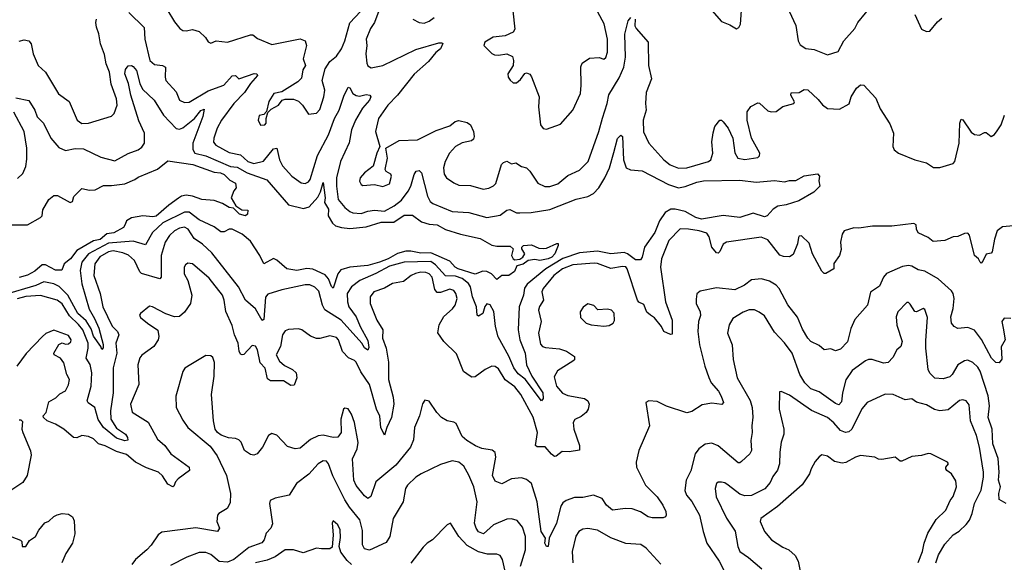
# Model space of a CAD drawing. Extents: x 1678431 to 1860718, y 384618 to 522882.
# Tile 336 of 473: x 1768519 to 1774475, y 511989 to 515272. Entities that reach past the tile are written whole.
import ezdxf

# ---------------------------------------------------------------- set-up
doc = ezdxf.new("R2010")
doc.units = 0

msp = doc.modelspace()

# ---------------------------------------------------------------- linework, layer by layer
at = {"layer": '0CON10XD'}
for points in [[(1769408, 515335), (1769455, 515260), (1769488.3, 515218.3), (1769505, 515206.7), (1769525, 515203.8), (1769565, 515212), (1769605, 515200), (1769643.8, 515165), (1769658.3, 515138.3), (1769675, 515130), (1769706.4, 515143.6), (1769775, 515136.2), (1769915, 515180.8), (1769929.4, 515179.4), (1769958.3, 515158.3), (1770045, 515122.2), (1770215, 515156.2), (1770245.5, 515145), (1770254.6, 515115.4), (1770234.3, 515035), (1770247.5, 514995), (1770231.7, 514968.3), (1770222.7, 514917.3), (1770201.2, 514895), (1770105, 514836), (1770056.7, 514825), (1770025, 514777.5), (1770012.5, 514717.5), (1769995, 514697.5), (1769967, 514693), (1769962, 514665), (1769975, 514634), (1770002.5, 514635), (1770010, 514645), (1770010, 514675), (1770020, 514710), (1770039.5, 514730.5), (1770083.8, 514755), (1770105.9, 514784.1), (1770125, 514792), (1770175, 514791.1), (1770205, 514778.1), (1770230, 514755), (1770265, 514700), (1770314.4, 514705.6), (1770335, 514728.8), (1770358.5, 514805), (1770364.3, 514845), (1770348.8, 514905), (1770365.9, 514974.1), (1770395, 515018.8), (1770435, 515051.4), (1770464.7, 515095.3), (1770486.4, 515145), (1770515, 515253.1), (1770645, 515389.5)], [(1772705, 515326.7), (1772765, 515261.2), (1772815, 515240.8), (1772855, 515216.2), (1772870, 515225), (1772878.8, 515245), (1772890, 515385)], [(1773173.1, 515323.1), (1773215, 515236.7), (1773228, 515145), (1773240.5, 515120.5), (1773275, 515098), (1773325, 515091.4), (1773405, 515059.2), (1773470.2, 515079.8), (1773505.5, 515145), (1773571, 515219), (1773589.6, 515255), (1773681.2, 515368.8)], [(1769178.7, 515315), (1769272.3, 515225), (1769275.8, 515155), (1769305.4, 515025), (1769335, 515000.7), (1769382.5, 514995), (1769401.2, 514985), (1769398.5, 514925), (1769403.8, 514905), (1769465.6, 514835), (1769485.5, 514785.5), (1769515, 514771.1), (1769545, 514773.5), (1769659.2, 514840.8), (1769753.4, 514876.6), (1769805, 514932.5), (1769823.5, 514933.5), (1769845, 514914.5), (1769897.5, 514932.5), (1769936.9, 514946.9), (1769953.3, 514945), (1769957.1, 514935), (1769914.5, 514885.5), (1769879.2, 514830.8), (1769814, 514765), (1769739.6, 514665), (1769713.2, 514615), (1769692.7, 514555), (1769691.7, 514531.7), (1769705, 514512.9), (1769785, 514469.1), (1769855, 514455.3), (1769899.6, 514415), (1769935, 514401.7), (1769994.3, 514415.7), (1770055, 514490.4), (1770075, 514494.3), (1770090.5, 514425), (1770108.5, 514388.5), (1770165, 514325.8), (1770221.2, 514285), (1770245, 514280), (1770265, 514290.6), (1770276.2, 514305), (1770319.4, 514450.6), (1770387.5, 514575), (1770423.8, 514675), (1770452, 514725), (1770479.9, 514810.1), (1770505, 514863.3), (1770515, 514858.8), (1770535, 514825.8), (1770555, 514812.9), (1770575, 514809.4), (1770615, 514819.1), (1770636.3, 514816.3), (1770642.2, 514805), (1770635.3, 514785), (1770592.5, 514737.5), (1770550.3, 514665), (1770526.4, 514605), (1770512.3, 514527.7), (1770458.8, 514415), (1770435.2, 514315), (1770434.8, 514265), (1770446, 514185), (1770485, 514136.2), (1770515, 514111.1), (1770535, 514102.9), (1770585, 514098.6), (1770625, 514114.2), (1770665, 514120.2), (1770725, 514113.1), (1770785, 514145.8), (1770829.2, 514180.8), (1770869.2, 514235), (1770884.7, 514265), (1770905, 514335.7), (1770918.1, 514355), (1770935, 514360), (1770949.2, 514345), (1770986.2, 514205), (1771002.7, 514172.7), (1771018.9, 514158.9), (1771135, 514111.6), (1771235, 514106), (1771345, 514074.7), (1771425, 514088.8), (1771465, 514119.2), (1771483.9, 514123.9), (1771525, 514104.3), (1771545, 514102.9), (1771613.8, 514106.2), (1771725, 514123.9), (1771885, 514186.2), (1771955, 514201.6), (1771989.1, 514220.9), (1772021.8, 514255), (1772058.6, 514315), (1772086.5, 514375), (1772112.1, 514467.9), (1772135, 514552.5), (1772155, 514574), (1772165.5, 514565), (1772170.8, 514425), (1772188.5, 514375), (1772213.5, 514363.5), (1772285, 514358.2), (1772443.5, 514275), (1772505, 514255.2), (1772545, 514261.9), (1772615, 514289.7), (1772655, 514297.3), (1772875, 514300.4), (1772975, 514288.2), (1773085, 514299.2), (1773145, 514290), (1773175, 514298.8), (1773215, 514300), (1773265, 514326.9), (1773345, 514338.8), (1773356.7, 514325), (1773353.9, 514296.1), (1773360, 514265), (1773322.1, 514227.9), (1773233, 514177), (1773155, 514151.4), (1773105, 514142.9), (1773077.5, 514125), (1773041.2, 514085), (1773025, 514079.4), (1772955, 514102), (1772875, 514075.8), (1772775, 514086.5), (1772644.1, 514065.9), (1772608.5, 514075), (1772545, 514110.9), (1772485, 514125.3), (1772458, 514125), (1772423.9, 514105), (1772389.1, 514055), (1772361.6, 513985), (1772299.6, 513895), (1772284.7, 513835), (1772275, 513818.5), (1772245, 513819.7), (1772195.2, 513855.2), (1772175, 513862.5), (1772095, 513854.8), (1772015, 513870.5), (1771905, 513862.1), (1771805, 513826.9), (1771702.7, 513765), (1771587.9, 513672.1), (1771573.3, 513646.7), (1771567.6, 513605), (1771541.3, 513535), (1771534.8, 513395), (1771544.8, 513334.8), (1771577.2, 513255), (1771584.7, 513184.7), (1771616.9, 513115), (1771684.5, 513015), (1771685, 512980), (1771675, 512966.7), (1771576.9, 513096.9), (1771535, 513128.9), (1771508, 513165), (1771477, 513237), (1771413.3, 513353.3), (1771397.6, 513415), (1771386.7, 513506.7), (1771365, 513547.1), (1771345, 513552.5), (1771333, 513537), (1771320, 513495), (1771295, 513477.5), (1771286, 513485), (1771282.5, 513535), (1771259, 513595), (1771246.8, 513655), (1771234.8, 513675), (1771195.3, 513705.3), (1771155, 513719.7), (1771095, 513721.6), (1771035, 513789.8), (1771005, 513808.6), (1770845, 513805.6), (1770755, 513779.8), (1770673.7, 513736.3), (1770575.5, 513695), (1770525.4, 513655), (1770500, 513615), (1770501.4, 513565), (1770510.5, 513535), (1770555, 513473.2), (1770577.8, 513415), (1770625, 513330.6), (1770631.8, 513288.2), (1770625, 513271.5), (1770605, 513286.1), (1770587.9, 513315), (1770464.4, 513455), (1770365, 513516.5), (1770350.6, 513545), (1770329, 513629), (1770305, 513653.9), (1770275, 513667.1), (1770245, 513668.2), (1770105, 513637.9), (1770019.3, 513610.7), (1770005, 513592.5), (1769995, 513457.5), (1769985, 513452.9), (1769945, 513522.3), (1769885, 513574.4), (1769842.7, 513655), (1769681, 513861), (1769625, 513913.3), (1769575, 513947.6), (1769537.2, 514005), (1769515, 514016.4), (1769485, 514011.1), (1769455, 513994), (1769425, 513966.2), (1769399.1, 513925), (1769374.2, 513845), (1769375.4, 513714.6), (1769366.2, 513703.8), (1769255, 513737.3), (1769245, 513745.7), (1769213.2, 513815), (1769178, 513848), (1769141.8, 513861.8), (1769085, 513872.6), (1769055, 513866.7), (1769003.4, 513836.6), (1768972.6, 513795), (1768967.9, 513725), (1769005.7, 513615.7), (1769020.8, 513535), (1769078.7, 513418.7), (1769110.4, 513385), (1769119.3, 513365), (1769099.4, 513315), (1769106.7, 513255), (1769084.5, 513165), (1769083.7, 513015), (1769067.5, 512905), (1769070.9, 512855), (1769105, 512801.4), (1769158.7, 512765), (1769170.8, 512745), (1769172.3, 512727.7), (1769155, 512724.8), (1769105, 512739.4), (1769026.2, 512805), (1768993.7, 512853.7), (1768973.2, 512925), (1768933.1, 512953.1), (1768927.1, 512965), (1768950.4, 513055), (1768954.4, 513135), (1768945.6, 513185.6), (1768921.5, 513225), (1768933.3, 513285), (1768932.3, 513315), (1768900.9, 513395), (1768875, 513428.4), (1768820.4, 513480.4), (1768775, 513552.8), (1768745, 513575.3), (1768645, 513602.5), (1768555, 513596.6), (1768502.9, 513582.9)], [(1770690.5, 515325), (1770664.6, 515255), (1770641, 515219), (1770614.4, 515155), (1770619.7, 515115), (1770613.1, 515065), (1770619.2, 515009.2), (1770625, 514992.5), (1770645, 514980), (1770715, 514993.9), (1770915, 515091.4), (1771055, 515132.9), (1771072.9, 515132.9), (1771077.6, 515127.6), (1771065.2, 515094.8), (1771035.8, 515074.2), (1770991.9, 515018.1), (1770905, 514941.5), (1770804.8, 514815.2), (1770746.5, 514755), (1770688.5, 514675), (1770671.5, 514595), (1770698, 514505), (1770680, 514465), (1770657.5, 514385), (1770604.2, 514345), (1770577.5, 514315), (1770574.3, 514295), (1770585, 514274), (1770595, 514269.2), (1770665.8, 514274.2), (1770715, 514262.9), (1770755, 514279.2), (1770768.8, 514325), (1770765, 514336.7), (1770735, 514353.3), (1770730, 514365), (1770744.4, 514435), (1770733.8, 514495), (1770815, 514541.4), (1770925, 514544.5), (1771038.1, 514601.9), (1771121.2, 514628.8), (1771153.1, 514656.9), (1771175, 514662.3), (1771225, 514650), (1771245.6, 514635), (1771264.4, 514595), (1771268.5, 514565), (1771265, 514550), (1771251.1, 514538.9), (1771195, 514527.3), (1771155, 514505.5), (1771119.6, 514465), (1771093.2, 514415), (1771081.8, 514375), (1771087.2, 514337.2), (1771100.8, 514315), (1771144.7, 514284.7), (1771175, 514271.8), (1771245, 514268.7), (1771323.4, 514246.6), (1771356.8, 514253.2), (1771385, 514266.9), (1771398.8, 514281.2), (1771434, 514395), (1771445, 514408.8), (1771465, 514415.8), (1771495, 514400), (1771520, 514405), (1771554.4, 514384.4), (1771585, 514375.8), (1771605.4, 514355.4), (1771653.8, 514283.8), (1771695, 514263.6), (1771725, 514262.9), (1771775, 514279.4), (1771835, 514329.2), (1771905, 514360.6), (1771958.5, 514415), (1772022.9, 514595), (1772044.2, 514675.8), (1772072.7, 514765), (1772082.6, 514817.4), (1772145, 514920), (1772174.2, 514985), (1772183.2, 515045), (1772178.9, 515185), (1772198.9, 515265), (1772215, 515284.4)], [(1771502, 515325), (1771513.3, 515215), (1771505, 515197.5), (1771455.6, 515174.4), (1771383.2, 515166.8), (1771333.3, 515135), (1771326.7, 515115), (1771375, 515068), (1771390.3, 515060.3), (1771415, 515056.7), (1771465.8, 515065.8), (1771499.1, 515049.1), (1771507.1, 515025), (1771504.2, 514995.8), (1771471.4, 514945), (1771472.9, 514925), (1771485, 514906), (1771505, 514890.8), (1771525, 514890.8), (1771549.3, 514910.7), (1771574.1, 514945.9), (1771585, 514950), (1771605, 514943.3), (1771615, 514926.7), (1771660.5, 514805), (1771658.2, 514745), (1771670, 514635), (1771685, 514612.9), (1771705, 514609.2), (1771789.5, 514640.5), (1771865.7, 514725), (1771911.2, 514825), (1771916.1, 514875), (1771912.6, 514987.4), (1771920.6, 515009.4), (1771965, 515038.6), (1772024.1, 515044.1), (1772052.3, 515032.3), (1772065, 515042.5), (1772073.9, 515076.1), (1772074.5, 515155), (1772055, 515246.7), (1772016.8, 515316.8)], [(1773935, 515303.3), (1773974.1, 515214.1), (1774005, 515200), (1774025, 515203.3), (1774070.5, 515259.5), (1774097.9, 515282.1)], [(1768515, 515141.9), (1768545, 515150), (1768575, 515143.8), (1768588, 515125), (1768599.4, 515065), (1768630.6, 514995), (1768675, 514954), (1768753.8, 514823.8), (1768817.2, 514777.2), (1768866.2, 514665), (1768894.4, 514644.4), (1768935, 514645.6), (1769075, 514688), (1769090, 514705), (1769108.9, 514755), (1769105, 514793.3), (1769072.5, 514882.5), (1769061.2, 514955), (1769041.6, 515005), (1769031.7, 515061.7), (1769006.7, 515125), (1768997.4, 515187.4), (1768982.5, 515227.5), (1768978.5, 515255), (1768984.4, 515275)], [(1770896.7, 515275), (1770935.7, 515255.7), (1770965, 515251.9), (1770995, 515263.1), (1771025.7, 515285)], [(1772241.5, 515275), (1772241.1, 515235), (1772248.7, 515218.7), (1772320.4, 515135), (1772321.8, 514995), (1772340.9, 514915), (1772308.3, 514831.7), (1772304.6, 514765), (1772309.4, 514725), (1772290.4, 514665), (1772292.5, 514592.5), (1772325, 514524.2), (1772414.7, 514424.7), (1772454.3, 514394.3), (1772503.7, 514373.7), (1772555.3, 514374.7), (1772685, 514413.6), (1772698.9, 514425), (1772712.2, 514465), (1772706.7, 514533.3), (1772713.3, 514586.7), (1772725, 514626.7), (1772755, 514663.3), (1772765, 514663.3), (1772775, 514653.8), (1772804.2, 514615), (1772833.3, 514555), (1772845.5, 514465.5), (1772864, 514435), (1772905, 514426.5), (1772985, 514439.2), (1772995, 514447.5), (1772995.5, 514465), (1772946.1, 514556.1), (1772920, 514665), (1772918.8, 514715), (1772942.3, 514747.7), (1772985, 514768.8), (1772995, 514766.2), (1773045, 514720), (1773065, 514714.2), (1773095, 514716), (1773135, 514746.2), (1773202.5, 514765), (1773206.7, 514775), (1773183.8, 514815), (1773185, 514830), (1773235, 514831.2), (1773265, 514850), (1773286.8, 514846.8), (1773348.7, 514788.7), (1773375, 514757.5), (1773405, 514734.2), (1773478.8, 514731.2), (1773537.6, 514762.4), (1773548.9, 514805), (1773581.7, 514858.3), (1773605, 514877.1), (1773625, 514876), (1773697.5, 514797.5), (1773725, 514732.5), (1773782.7, 514642.7), (1773804, 514585), (1773801.2, 514505), (1773810, 514485), (1773835, 514464), (1773934, 514424), (1774005, 514405.8), (1774047.6, 514377.6), (1774085, 514377.5), (1774165, 514402.2), (1774176, 514414), (1774202.8, 514525), (1774205.8, 514645), (1774215, 514670), (1774225, 514666.7), (1774275, 514591.2), (1774295, 514578), (1774325, 514573.8), (1774355, 514590), (1774365, 514588.8), (1774395, 514566), (1774415, 514578.1), (1774431.3, 514598.7), (1774456.4, 514635), (1774476.2, 514693.8)], [(1768495, 514799.2), (1768575, 514784), (1768610, 514725), (1768624.2, 514684.2), (1768662.5, 514645), (1768706.8, 514555), (1768755, 514498.2), (1768795, 514480.4), (1768855, 514492.1), (1768905, 514490.3), (1769010.2, 514440.2), (1769095, 514417.9), (1769175, 514462.2), (1769234.6, 514485.4), (1769258.3, 514501.7), (1769274.6, 514525.4), (1769273.9, 514585), (1769240.1, 514660.1), (1769190.4, 514815), (1769176.8, 514886.8), (1769155.3, 514945), (1769158.6, 514971.4), (1769175, 514992.5), (1769195, 514995.6), (1769205, 514989.4), (1769224.6, 514965), (1769246.2, 514886.2), (1769261.5, 514851.5), (1769332.5, 514785), (1769388.2, 514695), (1769465.6, 514614.4), (1769485, 514610.4), (1769505, 514618.5), (1769576.5, 514673.5), (1769615, 514723.2), (1769635, 514731.2), (1769626.5, 514686.5), (1769565.7, 514525.7), (1769565.6, 514485.6), (1769577.7, 514465), (1769645, 514449), (1769795, 514383.6), (1769835, 514379), (1769895, 514344.5), (1770013.8, 514303.8), (1770145, 514152), (1770235, 514130), (1770269.9, 514140.1), (1770322.8, 514197.2), (1770339.1, 514230.9), (1770355, 514287.5), (1770366.5, 514195), (1770363.6, 514165), (1770387.7, 514125), (1770384, 514085), (1770410.3, 514040.3), (1770430, 514025), (1770465, 514014.4), (1770515, 514009.6), (1770615, 514019.3), (1770705, 514047.2), (1770782.6, 514047.4), (1770845, 514088.4), (1770895, 514088.9), (1770949.3, 514049.3), (1770995, 514034.1), (1771045, 514030.3), (1771095, 514002.5), (1771185, 513973.6), (1771305, 513948.5), (1771375, 513908.6), (1771405, 513902.5), (1771485, 513902.2), (1771504.2, 513885), (1771498.5, 513861.5), (1771494.6, 513844.6), (1771505, 513824.4), (1771515, 513820), (1771545, 513823.6), (1771562.5, 513835), (1771574.2, 513855), (1771556.7, 513885), (1771556.7, 513895), (1771567.5, 513905), (1771615, 513910), (1771659.2, 513889.2), (1771686.8, 513886.8), (1771705, 513889.5), (1771768.5, 513918.5), (1771776.9, 513916.9), (1771775.6, 513905.6), (1771756.1, 513855), (1771737.9, 513835), (1771715, 513824.2), (1771665.6, 513815.6), (1771635, 513820.4), (1771595, 513814.5), (1771565, 513793.1), (1771526.4, 513783.6), (1771511.3, 513748.7), (1771478.8, 513725), (1771435, 513724.2), (1771405, 513700), (1771373.3, 513735), (1771345, 513748.9), (1771320.1, 513749.9), (1771275, 513731.4), (1771171.5, 513765), (1771153.5, 513775), (1771121.7, 513811.7), (1771005, 513861.8), (1770945, 513860.3), (1770885, 513872.1), (1770855, 513870.9), (1770805, 513857), (1770747.4, 513825), (1770695, 513804.4), (1770625, 513784.5), (1770515, 513774.7), (1770462.4, 513757.6), (1770442.4, 513735), (1770415, 513646.7), (1770405, 513658), (1770387.5, 513705), (1770367.5, 513727.5), (1770291.8, 513761.8), (1770255, 513767.6), (1770195, 513753.8), (1770135, 513765.5), (1770075, 513817.8), (1770055, 513826.9), (1769995, 513795.7), (1769971.3, 513845), (1769915, 513931.8), (1769865, 513973.4), (1769805, 514004.1), (1769785, 514004.6), (1769755, 513987.5), (1769735, 513988.9), (1769695, 514018.1), (1769605, 514061.8), (1769545, 514108.2), (1769515, 514108.4), (1769385, 514043.9), (1769322.4, 513985), (1769280, 513910), (1769205, 513932.7), (1769055, 513919.8), (1768934.3, 513855.7), (1768895.4, 513804.6), (1768883.6, 513753.6), (1768894.2, 513674.2), (1768939.6, 513519.6), (1768971.8, 513465), (1768997.3, 513405), (1769023.6, 513306.4), (1769023.6, 513286.4), (1769015, 513277.5), (1769009.4, 513295), (1768965, 513356.8), (1768950.7, 513400.7), (1768920.6, 513450.6), (1768870.5, 513495), (1768809.7, 513605), (1768758.3, 513658.3), (1768725, 513673.5), (1768665, 513685.2), (1768616.5, 513663.5), (1768425, 513607.8)], [(1768505, 514312), (1768538.1, 514341.9), (1768555.3, 514384.7), (1768562.2, 514427.8), (1768562.2, 514495), (1768546.2, 514595), (1768482.3, 514712.3)], [(1768465, 514031.2), (1768565, 514030.8), (1768645, 514075.5), (1768654.5, 514085), (1768659.1, 514120.9), (1768695, 514184), (1768725, 514208), (1768747.3, 514207.3), (1768825, 514166), (1768837.8, 514172.2), (1768847.1, 514202.9), (1768895, 514250), (1768941.2, 514241.2), (1768975, 514241.9), (1769025, 514268.9), (1769075, 514268.2), (1769155, 514279.6), (1769215, 514304.3), (1769235, 514319.2), (1769352.9, 514367.1), (1769415, 514418.8), (1769566.2, 514395), (1769695, 514350), (1769733.3, 514345), (1769755.8, 514335), (1769790.8, 514300.8), (1769825, 514282.5), (1769827.5, 514255), (1769813.3, 514236.7), (1769797.5, 514195), (1769826.2, 514146.2), (1769861.7, 514121.7), (1769898.8, 514118.8), (1769896, 514095), (1769885, 514086), (1769847.5, 514095), (1769811.2, 514131.2), (1769785, 514135.7), (1769745, 514160.8), (1769695, 514178), (1769620, 514185), (1769564.6, 514204.6), (1769525, 514211.1), (1769496.7, 514203.3), (1769478.7, 514191.3), (1769420.6, 514149.4), (1769345, 514082.4), (1769325, 514078.5), (1769264.4, 514085.6), (1769195.9, 514074.1), (1769164.3, 514055), (1769156.3, 514033.7), (1769147.1, 514015), (1769088.4, 513981.6), (1769045, 513975.6), (1769005, 513941.7), (1768965, 513933.2), (1768864.6, 513875.4), (1768826, 513825), (1768788.1, 513795), (1768773.1, 513756.9), (1768735, 513756.4), (1768675, 513789.6), (1768655, 513789.6), (1768609.7, 513750.3), (1768565, 513726.3), (1768515, 513712.3)], [(1774575, 514028.2), (1774465, 514018.2), (1774433.1, 513995), (1774415.3, 513944.7), (1774402.2, 513867.8), (1774395, 513860), (1774365, 513852.5), (1774345, 513811.2), (1774335, 513798.8), (1774328.8, 513805), (1774320, 513825), (1774294.6, 513845), (1774265, 513967.5), (1774255, 513980), (1774235, 513978.8), (1774195, 513960), (1774165, 513957.5), (1774115, 513936.9), (1774045, 513930), (1774013.8, 513955), (1773955, 513981.4), (1773943.9, 514003.9), (1773941.3, 514031.3), (1773928, 514038), (1773795, 514021.8), (1773677.6, 514022.4), (1773595, 514010), (1773565, 514011.9), (1773506, 513995), (1773494.4, 513975), (1773484.5, 513925.5), (1773488.7, 513881.3), (1773478.6, 513845), (1773445, 513797.5), (1773443.8, 513765), (1773395, 513736.7), (1773385, 513736.2), (1773370.7, 513750.7), (1773314.4, 513855), (1773295, 513920), (1773247.5, 513965), (1773235, 513962.5), (1773230, 513955), (1773224.3, 513915), (1773198.8, 513851.2), (1773175, 513837.5), (1773138.5, 513838.5), (1773118.2, 513848.2), (1773045, 513940.6), (1773005, 513955.5), (1772793.8, 513925), (1772775, 513914.2), (1772755, 513869.2), (1772745, 513860), (1772735, 513860.6), (1772705, 513895.7), (1772689.1, 513959.1), (1772675, 513979.7), (1772630, 513995), (1772564.7, 514005.3), (1772514.1, 514005.9), (1772445, 513935.7), (1772402.3, 513825), (1772396.2, 513775), (1772425.4, 513565), (1772466.2, 513455), (1772465, 513370), (1772455, 513366.7), (1772415.8, 513385), (1772401.1, 513415), (1772358.7, 513468.7), (1772334.3, 513485)], [(1772334.3, 513485), (1772313, 513503), (1772295, 513548.1), (1772265, 513563.3), (1772256, 513576), (1772194.7, 513765), (1772185, 513777.5), (1772165, 513779.7), (1772095, 513767.2), (1772015, 513796.8), (1771995, 513798.9), (1771865, 513788.7), (1771803.2, 513765), (1771750.6, 513725), (1771686.2, 513645), (1771677.3, 513625), (1771688.5, 513575), (1771664, 513536), (1771658.2, 513515), (1771673.8, 513445), (1771656.4, 513375), (1771668.9, 513308.9), (1771681.2, 513295), (1771698.9, 513288.9), (1771785, 513280), (1771827, 513267), (1771875.8, 513235), (1771875.8, 513215), (1771865.8, 513205), (1771771.7, 513148.3), (1771751.2, 513111.2), (1771765.6, 513055), (1771802.3, 513012.3), (1771835, 512997.7), (1771935, 512979.1), (1771956, 512965), (1771964.2, 512945), (1771957.5, 512915), (1771945, 512896), (1771915, 512871.4), (1771877, 512853), (1771867.5, 512835), (1771871.8, 512795), (1771904.4, 512695.6), (1771905, 512667.5), (1771843.3, 512656.7), (1771800.8, 512659.2), (1771765, 512630.8), (1771755, 512629.4), (1771735, 512643.6), (1771698.3, 512688.3), (1771648.3, 512688.3), (1771638.8, 512695), (1771650.7, 512775), (1771625, 512866.7), (1771549.7, 513005), (1771515, 513050.5), (1771455, 513092.2), (1771415, 513158.9), (1771395, 513173.3), (1771375, 513175.5), (1771335, 513156.4), (1771275, 513110.8), (1771255, 513109.2), (1771243.3, 513115), (1771203.2, 513143.2), (1771160.8, 513250.8), (1771085.6, 513325), (1771047.9, 513377.9), (1771057.1, 513425), (1771084.2, 513475.8), (1771137.3, 513522.7), (1771152.5, 513545), (1771164.6, 513585), (1771157.7, 513615), (1771145, 513632.5), (1771120.7, 513640.7), (1771065, 513620.4), (1771045, 513620.9), (1771030.3, 513640.3), (1771013.1, 513715), (1770996.1, 513735), (1770975, 513743.3), (1770945, 513743.8), (1770914.1, 513735.9), (1770886.5, 513723.5), (1770841.2, 513688.8), (1770774.2, 513675), (1770725, 513647.1), (1770662, 513625), (1770638.9, 513595), (1770638.9, 513555), (1770680, 513455), (1770716.5, 513395), (1770714.6, 513345), (1770736.2, 513285), (1770750.3, 513200.3), (1770749.5, 513095), (1770777.5, 512987.5), (1770781.9, 512945), (1770768, 512865), (1770739.1, 512805), (1770725, 512757.5), (1770704.4, 512805), (1770696.6, 512873.4), (1770678.2, 512915), (1770635, 513064.4), (1770582.2, 513142.2), (1770555, 513200), (1770545, 513210.8), (1770507, 513227), (1770471.4, 513265), (1770447.5, 513335), (1770435, 513349.4), (1770395, 513360), (1770335, 513343.1), (1770315, 513343.1), (1770277.3, 513357.3), (1770225, 513396.2), (1770205, 513402), (1770145, 513398.1), (1770125, 513390), (1770108.5, 513365), (1770097.3, 513295), (1770071.1, 513245), (1770090, 513205), (1770119.8, 513179.8), (1770170, 513155), (1770191.2, 513135), (1770195.8, 513105), (1770179.5, 513060.5), (1770158.3, 513058.3), (1770115, 513087.5), (1770036.5, 513086.5), (1770018.5, 513098.5), (1770002.9, 513162.9), (1769973.3, 513195), (1769957.7, 513275), (1769945, 513297.3), (1769925, 513300.9), (1769875, 513246), (1769865, 513243.3), (1769855, 513248.8), (1769845.6, 513265.6), (1769839.6, 513315), (1769818.9, 513365), (1769805, 513421.2), (1769765.9, 513505.9), (1769756.4, 513575), (1769745.5, 513605.5), (1769665, 513708.2), (1769565, 513795.7), (1769535, 513799.2), (1769520.9, 513789.1), (1769514.3, 513775), (1769514.4, 513735), (1769536.7, 513695), (1769560.4, 513605), (1769552.7, 513555), (1769516.7, 513503.3), (1769485, 513475.7), (1769454.4, 513474.4), (1769403.2, 513493.2), (1769322.5, 513535), (1769305, 513538), (1769248.8, 513495), (1769243.8, 513485), (1769250.5, 513470.5), (1769291.2, 513435), (1769354.2, 513394.2), (1769361.4, 513355), (1769357.1, 513335), (1769330, 513295), (1769257.2, 513242.8), (1769244.6, 513225.4), (1769232.8, 513182.8), (1769240, 513065), (1769190, 512945), (1769198.3, 512898.3), (1769296.8, 512836.8), (1769352.2, 512735), (1769396.7, 512695), (1769432.7, 512645), (1769543.8, 512565), (1769545.6, 512544.4), (1769477.3, 512495), (1769461.1, 512475), (1769451.2, 512448.8), (1769445, 512446.2), (1769415, 512461.8), (1769382.2, 512512.2), (1769358, 512535), (1769285, 512559.8), (1769219.6, 512595), (1769165, 512640.3), (1769105, 512658.9), (1769036.7, 512693.3), (1768996.4, 512706.4), (1768965, 512735.5), (1768935, 512751.1), (1768895, 512756), (1768865, 512741.2), (1768845, 512744), (1768786.7, 512795), (1768735.6, 512825.6), (1768685.8, 512845.8), (1768663.3, 512865), (1768660, 512875), (1768678, 512895), (1768695, 512960), (1768736.8, 512983.2), (1768761.2, 513008.8), (1768795, 513026.2), (1768815, 513062.5), (1768819.2, 513095), (1768804.6, 513124.6), (1768785.8, 513195.8), (1768765, 513223.1), (1768728, 513245), (1768725.8, 513255), (1768755, 513306.2), (1768775, 513316.2), (1768795, 513308.6), (1768815, 513310), (1768828, 513322), (1768830.4, 513335), (1768815, 513362.2), (1768725, 513394), (1768677.6, 513372.4), (1768657.5, 513355), (1768558.3, 513251.7), (1768501.9, 513175)], [(1774515, 513464.2), (1774475, 513466), (1774460.8, 513445), (1774467.5, 513405), (1774480.6, 513335), (1774456.7, 513293.3), (1774461.1, 513218.9), (1774445, 513196.7), (1774425, 513197.3), (1774398.8, 513225), (1774337.5, 513337.5), (1774295, 513393.3), (1774255, 513410), (1774193.2, 513403.2), (1774172, 513415), (1774155.7, 513435), (1774151.1, 513475), (1774166.2, 513525), (1774172.2, 513585), (1774166.9, 513615), (1774155, 513632), (1774076, 513705), (1773995, 513750.5), (1773955, 513759.1), (1773915, 513780.9), (1773895, 513784.4), (1773860.3, 513779.7), (1773763.4, 513736.6), (1773745, 513713.8), (1773720.2, 513659.8), (1773666.5, 513623.5), (1773647.5, 513545), (1773571.7, 513458.3), (1773546.9, 513403.1), (1773527.3, 513322.7), (1773485, 513279.2), (1773455, 513268.8), (1773425, 513281.2), (1773385, 513274.2), (1773355, 513300), (1773305, 513324.3), (1773286.9, 513345), (1773255, 513400), (1773225, 513472), (1773165, 513547.5), (1773113.5, 513645), (1773095, 513665.7), (1773055, 513689.4), (1773005.8, 513704.2), (1772945, 513698), (1772904.4, 513665.6), (1772845, 513637.8), (1772735, 513650), (1772635, 513630), (1772615.7, 513614.3), (1772610.9, 513580.9), (1772611.9, 513555), (1772634.4, 513505), (1772637.9, 513482.1), (1772624.5, 513445), (1772621.8, 513385), (1772632.3, 513305), (1772664.5, 513175), (1772688, 513108), (1772701.1, 513075), (1772745.6, 513025), (1772763.3, 512995), (1772777.5, 512955), (1772766.5, 512943.5), (1772705, 512951.5), (1772647.4, 512942.6), (1772585, 512900.8), (1772555, 512892.5), (1772432.7, 512932.7), (1772375, 512962.5), (1772325, 512966.2), (1772307.5, 512955), (1772328.9, 512815), (1772264.4, 512665), (1772248.6, 512595), (1772250.8, 512565), (1772304.3, 512455), (1772375, 512384.4), (1772409.1, 512335), (1772426.9, 512296.9), (1772430, 512275), (1772425.8, 512264.2), (1772411.9, 512258.1), (1772345, 512258.9), (1772321.2, 512265), (1772273.6, 512293.6), (1772225, 512312.2), (1772184.4, 512314.4), (1772105, 512305.4), (1772068.1, 512335), (1772042, 512375), (1771990, 512395), (1771925, 512380.5), (1771875, 512381.2), (1771825, 512362.2), (1771805, 512349.2), (1771792.3, 512327.7), (1771766, 512225), (1771722, 512135), (1771715.8, 512085), (1771705, 512084.2), (1771696.2, 512105), (1771698.8, 512135), (1771673.3, 512175), (1771649.4, 512355), (1771614.2, 512465), (1771585, 512490.8), (1771555, 512500.6), (1771495, 512494.3), (1771435, 512464.3), (1771395, 512479.2), (1771380, 512515), (1771398.9, 512625), (1771394.2, 512654.2), (1771377.3, 512667.3), (1771315, 512678.1), (1771275.9, 512694.1)], [(1772052.3, 513417.7), (1772085, 513422.5), (1772110, 513435), (1772117.7, 513452.3), (1772115.4, 513495.4), (1772098.8, 513515), (1772075, 513520.5), (1772016, 513516), (1771991.9, 513541.9), (1771955, 513553.8), (1771928.3, 513531.7), (1771910, 513505), (1771910.9, 513470.9), (1771946.7, 513435), (1771975, 513425.7), (1772052.3, 513417.7)], [(1774486, 512345), (1774445, 512369.2), (1774442.8, 512405), (1774451.7, 512445), (1774439.8, 512485), (1774445.2, 512535), (1774438, 512618), (1774405.7, 512705), (1774400.9, 512795), (1774377.9, 512865), (1774386, 512935), (1774377.1, 512997.1), (1774328.7, 513145), (1774315, 513170), (1774285, 513198.5), (1774255, 513211.1), (1774235, 513208.9), (1774195, 513184.3), (1774160, 513125), (1774145, 513110.6), (1774105, 513099.2), (1774055, 513104), (1774025, 513132.5), (1774015.6, 513155), (1774000, 513285), (1774001.5, 513331.5), (1774009.8, 513469.8), (1773995, 513519.2), (1773985, 513525.6), (1773945, 513504.2), (1773935, 513506), (1773905, 513551.4), (1773895, 513561.4), (1773885, 513560.6), (1773831.9, 513505), (1773820.5, 513475), (1773824.7, 513424.7), (1773857.8, 513325), (1773850, 513295), (1773824.3, 513275), (1773800.9, 513229.1), (1773772.2, 513197.8), (1773744.6, 513194.6), (1773675.5, 513215.5), (1773654.5, 513215.5), (1773635, 513208.6), (1773555, 513149.5), (1773517.4, 513092.6), (1773496.2, 513015), (1773489.5, 512960.5), (1773475, 512942.7), (1773455, 512949.2), (1773355, 513020.9), (1773305, 513039.2), (1773268.7, 513075), (1773237.8, 513125), (1773191.5, 513255), (1773145, 513316.4), (1773085, 513380.5), (1773025, 513479.4), (1772992.7, 513502.7), (1772965, 513516.1), (1772932.6, 513517.4), (1772895, 513503.3), (1772833.6, 513465), (1772810.9, 513425), (1772800.8, 513375), (1772828.9, 513305), (1772836, 513216), (1772859.6, 513105), (1772937.4, 512967.4), (1772950, 512925), (1772953.3, 512866.7), (1772947.1, 512815), (1772950.4, 512775), (1772942.2, 512725), (1772945.3, 512664.7), (1772935.6, 512645), (1772885, 512598.6), (1772875, 512590.6), (1772865, 512591.5), (1772745, 512693.3), (1772705, 512709.5), (1772666.6, 512703.4), (1772627.1, 512675), (1772604.4, 512645.6), (1772578, 512542), (1772550, 512485), (1772543.6, 512423.6), (1772553.3, 512395), (1772585.9, 512355.9), (1772632.3, 512275), (1772652.7, 512175), (1772675.3, 512105.3), (1772751.2, 511995), (1772803.5, 511893.5)], [(1771275.9, 512694.1), (1771223.5, 512725), (1771195, 512750.5), (1771158.7, 512828.7), (1771145, 512837.5), (1771105, 512845.7), (1771070, 512865), (1771042.2, 512895), (1770995, 512964), (1770970.5, 512969.5), (1770955, 512947.5), (1770936.9, 512875), (1770907.8, 512805), (1770900.9, 512729.1), (1770882.9, 512685), (1770794, 512576), (1770673.8, 512476.2), (1770642.2, 512387.8), (1770625, 512374.4), (1770605, 512390.6), (1770555, 512454.4), (1770540.9, 512485), (1770532.5, 512615), (1770560, 512675), (1770565.5, 512714.5), (1770543.3, 512835), (1770525.7, 512885), (1770505, 512917.5), (1770485, 512922.5), (1770477.5, 512915), (1770462.5, 512855), (1770464, 512775), (1770443, 512747), (1770415, 512744.5), (1770355, 512757.3), (1770325, 512753.9), (1770277.4, 512732.6), (1770215, 512680), (1770185, 512675.6), (1770139.8, 512689.8), (1770075, 512757.5), (1770045, 512768), (1770023.2, 512756.8), (1769986.9, 512685), (1769956.2, 512645), (1769935, 512638), (1769915, 512641.4), (1769879.2, 512665), (1769858.6, 512715), (1769845, 512730.8), (1769825, 512738.6), (1769782.1, 512742.1), (1769738.3, 512758.3), (1769715, 512774), (1769701.9, 512795), (1769691.8, 512845), (1769678.9, 513005), (1769695.3, 513114.7), (1769697.4, 513197.4), (1769687.6, 513227.6), (1769675, 513238.8), (1769645, 513241.2), (1769553.3, 513185), (1769517.3, 513162.7), (1769505.9, 513144.1), (1769464.3, 512995), (1769465.6, 512925), (1769505, 512848), (1769535.4, 512805.4), (1769670.8, 512690.8), (1769713, 512633), (1769768.9, 512515), (1769793.3, 512405), (1769791.2, 512348.8), (1769774, 512315), (1769722.5, 512285), (1769716.1, 512273.9), (1769710.8, 512235), (1769728, 512195), (1769716.2, 512175), (1769585, 512196.7), (1769377.7, 512172.3), (1769356.2, 512155), (1769315, 512092.5), (1769288.9, 512065), (1769220, 512005), (1769196.9, 511975)], [(1774061.8, 511985), (1774077.7, 512035), (1774115, 512099.4), (1774165, 512154.5), (1774202.9, 512177.1), (1774245, 512216.8), (1774265.3, 512244.7), (1774281.2, 512285), (1774295.7, 512345), (1774334.8, 512425), (1774350, 512505), (1774350, 512535), (1774325.7, 512685), (1774306.6, 512756.6), (1774271.5, 512845), (1774262.3, 512942.3), (1774245, 512965.6), (1774225, 512971.1), (1774205, 512967.1), (1774135, 512911.5), (1774085, 512905.3), (1774053.4, 512913.4), (1774005, 512940.9), (1773945, 512958.1), (1773915, 512978), (1773875, 512972.5), (1773802.5, 513005), (1773755, 513005.6), (1773645, 512956), (1773612.6, 512917.4), (1773552.1, 512795), (1773535, 512778.8), (1773515, 512774.6), (1773485, 512786.8), (1773445, 512832.2), (1773405, 512864.1), (1773308, 512908), (1773175, 513000.8), (1773125, 513022.5), (1773115, 513020), (1773113.3, 512915), (1773141.1, 512795), (1773142.5, 512765), (1773125.5, 512715), (1773116.4, 512655), (1773115.4, 512585), (1773103.7, 512546.3), (1773075, 512507.5), (1773058.4, 512471.6), (1773025.9, 512434.1), (1772945, 512393.3), (1772905, 512390.7), (1772875, 512401.3), (1772805, 512455.6), (1772785, 512470), (1772765, 512474.4), (1772745, 512472.9), (1772734.6, 512465.4), (1772725.6, 512435), (1772732.9, 512385), (1772795.2, 512255.2), (1772846.5, 512176.5), (1772862.3, 512085), (1772874.6, 512055), (1772928.1, 512018.1), (1773008.5, 511948.5)], [(1768515, 512850), (1768525, 512850), (1768535, 512840), (1768532.5, 512795), (1768537.5, 512775), (1768583.2, 512663.2), (1768587.3, 512637.3), (1768564.4, 512515), (1768538.4, 512471.6), (1768472.2, 512427.8)], [(1773955, 511987.5), (1773980, 512055), (1773990, 512105), (1774013.1, 512165), (1774062.6, 512247.4), (1774121.5, 512305), (1774147.3, 512362.7), (1774165, 512387.5), (1774186, 512445), (1774182.7, 512482.7), (1774156.2, 512525), (1774127.5, 512545), (1774122.5, 512555), (1774122.5, 512565), (1774136.7, 512585), (1774132.5, 512595), (1774030, 512645), (1774015, 512648), (1773975, 512636), (1773915, 512628.8), (1773855, 512601.2), (1773845, 512601.2), (1773815, 512626), (1773735, 512612), (1773715, 512613.8), (1773692.5, 512625), (1773605, 512635.7), (1773575, 512625.6), (1773517.6, 512592.4), (1773495, 512589.4), (1773448.3, 512598.3), (1773405, 512631.2), (1773371.7, 512638.3), (1773355, 512627.5), (1773331.7, 512598.3), (1773306.2, 512555), (1773297.5, 512525), (1773252.3, 512457.7), (1773102.6, 512327.4), (1773001.4, 512255), (1772998.6, 512235), (1773024.4, 512175), (1773067.5, 512125), (1773135, 512080), (1773172.5, 512065), (1773210.7, 512030.7), (1773228.1, 511995), (1773241.9, 511925)], [(1771548.8, 511965), (1771578.9, 512065), (1771578.9, 512145), (1771561, 512201), (1771527.5, 512242.5), (1771495, 512251.5), (1771465, 512249.1), (1771384.8, 512215.2), (1771325, 512160.5), (1771295, 512173.8), (1771279.6, 512195), (1771270.9, 512225), (1771285.3, 512355), (1771265.6, 512445.6), (1771236.2, 512516.2), (1771205, 512571.4), (1771175, 512594.4), (1771135, 512603.1), (1771065, 512580.6), (1770947.5, 512525), (1770915, 512503.3), (1770865.7, 512455), (1770853.1, 512435), (1770839.4, 512355), (1770777.8, 512255), (1770758.9, 512145), (1770735, 512108.5), (1770635, 512063.3), (1770605, 512071.4), (1770591.8, 512095), (1770592.1, 512182.1), (1770577.1, 512245), (1770513.4, 512323.4), (1770486.6, 512366.6), (1770412.8, 512512.8), (1770387.9, 512585), (1770375, 512600), (1770355, 512603.5), (1770325, 512585.6), (1770268.5, 512521.5), (1770192.9, 512465), (1770148.8, 512395), (1770065, 512377.5), (1770035, 512363.3), (1770030, 512345), (1770047.6, 512222.4), (1770038.6, 512195), (1770008.9, 512165), (1769998.2, 512125), (1769983.6, 512106.4), (1769905, 512077.6), (1769815, 512006.5), (1769775, 511989.7), (1769724.5, 511994.5), (1769675, 512036.1), (1769645, 512049.2), (1769605, 512047.7), (1769529.4, 512020.6), (1769431.2, 511968.8)], [(1768435, 512156.9), (1768523.6, 512123.6), (1768532.5, 512115), (1768534.3, 512084.3), (1768555, 512084), (1768578.6, 512121.4), (1768615, 512145.7), (1768635, 512182.9), (1768671.7, 512228.3), (1768695, 512238.1), (1768725, 512265.8), (1768745, 512275.8), (1768775, 512283.8), (1768815, 512280), (1768837.5, 512265), (1768849.3, 512239.3), (1768851.7, 512161.7), (1768837.5, 512105), (1768797.6, 512042.4), (1768773.3, 511985)], [(1770525.6, 511975), (1770499.4, 511999.4), (1770460.9, 512050.9), (1770451.2, 512085), (1770458.8, 512138.8), (1770457.1, 512185), (1770443.8, 512215), (1770415, 512240), (1770408.8, 512225), (1770416, 512155), (1770408.8, 512081.2), (1770395, 512070), (1770345, 512071.4), (1770315, 512073.8), (1770232.8, 512047.2), (1770175, 512064.8), (1770125.6, 512064.4), (1770065, 512022.9), (1770015, 512001.8), (1769945, 511985.9)], [(1771456.6, 511935), (1771439.6, 512005), (1771425, 512030), (1771405, 512038.9), (1771348.6, 512038.6), (1771295, 512053.1), (1771225, 512090), (1771174.8, 512144.8), (1771125, 512226.7), (1771105, 512216.2), (1771016.7, 512125), (1770983.3, 512105), (1770958.8, 512081.2), (1770885, 511984)], [(1772397, 511977), (1772308.1, 512075), (1772277.3, 512097.3), (1772185, 512102.5), (1772095, 512137.2), (1772015, 512183.9), (1771956.3, 512193.7), (1771925, 512190), (1771900.6, 512175), (1771882.4, 512147.6), (1771860.7, 512055), (1771865.3, 511985)]]:
    msp.add_lwpolyline(points, dxfattribs=at)

doc.saveas('drawing.dxf')
